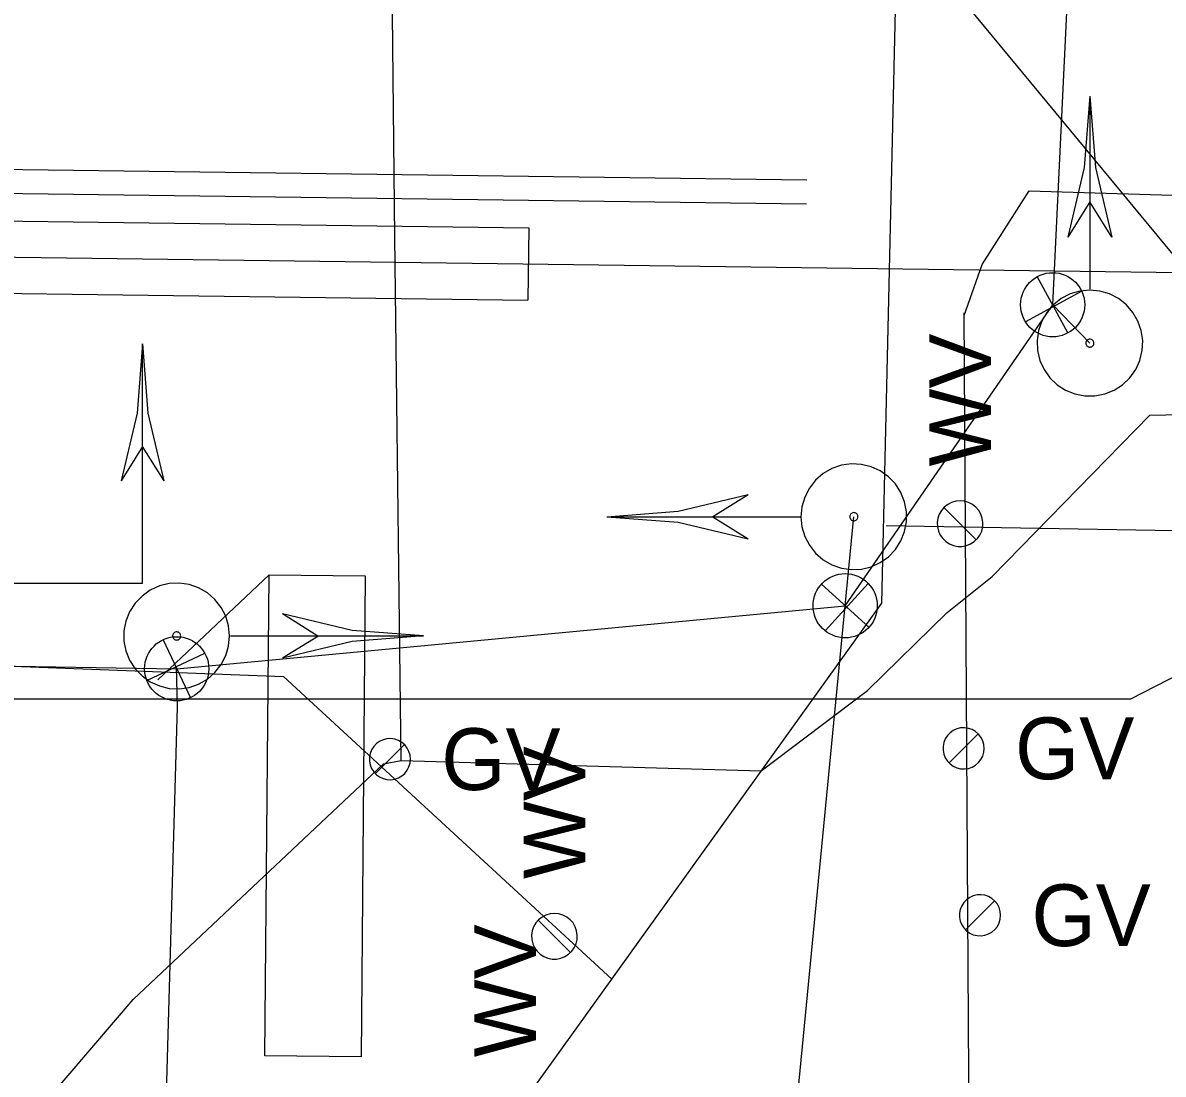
# Model space of a CAD drawing. Extents: x 596028 to 606371, y 330010 to 403088.
# Drawn here: x 605046.3 to 605117.4, y 332632.1 to 332697.7 of the extents above; entities that cross this region are included whole.
import ezdxf

# ---------------------------------------------------------------- set-up
doc = ezdxf.new("R2010")
doc.units = 0
for name, color, linetype in [('E_SIG', 7, 'Continuous'), ('E_SIG_Conduit', 7, 'Continuous'), ('E_SIG_Loops', 7, 'Continuous'), ('E_UTL_FO_UG_MWFN', 7, 'Continuous'), ('E_UTL_G', 7, 'Continuous'), ('E_UTL_G_UG', 7, 'Continuous'), ('E_UTL_SAN_UG', 7, 'Continuous'), ('E_UTL_W', 7, 'Continuous'), ('E_UTL_W_UG', 7, 'Continuous')]:
    doc.layers.add(name, color=color, linetype=linetype)

# ---------------------------------------------------------------- blocks, each defined once
blk = doc.blocks.new('_U299')
at = {"layer": 'E_SIG'}
for p, q in [((0, 6.1), (0, -6.1)), ((-6.09, 0.4), (6.1, 0.4))]:
    blk.add_line(p, q, dxfattribs=at)
blk.add_circle((0, 0.01), 6.1, dxfattribs=at)
blk = doc.blocks.new('_U301')
at = {"layer": 'E_SIG'}
for p, q in [((0, 6.1), (0, -6.1)), ((-6.09, 0.4), (6.1, 0.4))]:
    blk.add_line(p, q, dxfattribs=at)
blk.add_circle((0, 0.01), 6.1, dxfattribs=at)
blk = doc.blocks.new('_U302')
at = {"layer": 'E_SIG'}
for p, q in [((0, 6.1), (0, -6.1)), ((-6.09, 0.4), (6.1, 0.4))]:
    blk.add_line(p, q, dxfattribs=at)
blk.add_circle((0, 0.01), 6.1, dxfattribs=at)

msp = doc.modelspace()

# ---------------------------------------------------------------- linework, layer by layer
at = {"layer": 'E_SIG'}
for points in [[(605112.862, 332693.075), (605112.516, 332688.622), (605111.487, 332684.275)], [(605112.862, 332693.075), (605113.208, 332688.622), (605114.237, 332684.275)], [(605112.864, 332693.074), (605112.864, 332681.033)], [(605112.864, 332686.476), (605111.486, 332684.275)], [(605114.235, 332684.275), (605112.864, 332686.476)], [(605112.862, 332680.975), (605112.238, 332680.915), (605111.636, 332680.739), (605111.078, 332680.451), (605110.585, 332680.063), (605110.174, 332679.589), (605109.861, 332679.046), (605109.655, 332678.453), (605109.566, 332677.832), (605109.596, 332677.205), (605109.744, 332676.596), (605110.004, 332676.025), (605110.368, 332675.514), (605110.822, 332675.081), (605111.35, 332674.742), (605111.933, 332674.509), (605112.549, 332674.39), (605113.176, 332674.39), (605113.792, 332674.509), (605114.374, 332674.742), (605114.902, 332675.081), (605115.356, 332675.514), (605115.72, 332676.025), (605115.981, 332676.596), (605116.129, 332677.205), (605116.159, 332677.832), (605116.069, 332678.453), (605115.864, 332679.046), (605115.55, 332679.589), (605115.14, 332680.063), (605114.646, 332680.451), (605114.089, 332680.739), (605113.487, 332680.915), (605112.862, 332680.975)], [(605053.785, 332677.623), (605053.45, 332673.301), (605052.451, 332669.082)], [(605053.785, 332662.677), (605053.785, 332677.623)], [(605053.785, 332677.623), (605054.121, 332673.301), (605055.12, 332669.082)], [(605112.862, 332677.927), (605112.815, 332677.923), (605112.769, 332677.909), (605112.726, 332677.887), (605112.688, 332677.858), (605112.657, 332677.821), (605112.633, 332677.78), (605112.617, 332677.735), (605112.61, 332677.687), (605112.612, 332677.639), (605112.624, 332677.592), (605112.644, 332677.549), (605112.672, 332677.51), (605112.706, 332677.477), (605112.747, 332677.451), (605112.791, 332677.433), (605112.838, 332677.424), (605112.886, 332677.424), (605112.933, 332677.433), (605112.978, 332677.451), (605113.018, 332677.477), (605113.053, 332677.51), (605113.081, 332677.549), (605113.101, 332677.592), (605113.112, 332677.639), (605113.114, 332677.687), (605113.108, 332677.735), (605113.092, 332677.78), (605113.068, 332677.821), (605113.037, 332677.858), (605112.999, 332677.887), (605112.956, 332677.909), (605112.91, 332677.923), (605112.862, 332677.927)], [(605053.785, 332671.218), (605052.449, 332669.083)], [(605055.122, 332669.083), (605053.785, 332671.218)], [(605094.844, 332666.847), (605094.904, 332666.222), (605095.08, 332665.621), (605095.368, 332665.063), (605095.756, 332664.57), (605096.23, 332664.159), (605096.773, 332663.845), (605097.366, 332663.64), (605097.987, 332663.551), (605098.614, 332663.581), (605099.223, 332663.728), (605099.794, 332663.989), (605100.305, 332664.353), (605100.738, 332664.807), (605101.077, 332665.335), (605101.31, 332665.917), (605101.429, 332666.533), (605101.429, 332667.161), (605101.31, 332667.777), (605101.077, 332668.359), (605100.738, 332668.887), (605100.305, 332669.341), (605099.794, 332669.705), (605099.223, 332669.965), (605098.614, 332670.113), (605097.987, 332670.143), (605097.366, 332670.054), (605096.773, 332669.849), (605096.23, 332669.535), (605095.756, 332669.124), (605095.368, 332668.631), (605095.08, 332668.073), (605094.904, 332667.472), (605094.844, 332666.847)], [(605082.744, 332666.847), (605087.197, 332667.193), (605091.544, 332668.222)], [(605091.543, 332668.22), (605089.343, 332666.848)], [(605082.744, 332666.848), (605094.786, 332666.848)], [(605082.744, 332666.847), (605087.197, 332666.501), (605091.544, 332665.472)], [(605089.343, 332666.848), (605091.543, 332665.471)], [(605097.891, 332666.847), (605097.896, 332666.799), (605097.91, 332666.753), (605097.932, 332666.711), (605097.961, 332666.673), (605097.997, 332666.641), (605098.039, 332666.617), (605098.084, 332666.602), (605098.132, 332666.595), (605098.18, 332666.597), (605098.226, 332666.608), (605098.27, 332666.628), (605098.309, 332666.656), (605098.342, 332666.691), (605098.368, 332666.731), (605098.386, 332666.776), (605098.395, 332666.823), (605098.395, 332666.871), (605098.386, 332666.918), (605098.368, 332666.963), (605098.342, 332667.003), (605098.309, 332667.038), (605098.27, 332667.066), (605098.226, 332667.086), (605098.18, 332667.097), (605098.132, 332667.099), (605098.084, 332667.092), (605098.039, 332667.077), (605097.997, 332667.053), (605097.961, 332667.021), (605097.932, 332666.983), (605097.91, 332666.941), (605097.896, 332666.895), (605097.891, 332666.847)], [(605053.785, 332662.677), (605027.147, 332662.677)], [(605059.211, 332659.407), (605059.151, 332660.032), (605058.974, 332660.633), (605058.687, 332661.191), (605058.299, 332661.684), (605057.825, 332662.095), (605057.282, 332662.409), (605056.689, 332662.614), (605056.068, 332662.703), (605055.441, 332662.673), (605054.832, 332662.525), (605054.261, 332662.265), (605053.75, 332661.901), (605053.317, 332661.447), (605052.978, 332660.919), (605052.745, 332660.337), (605052.626, 332659.721), (605052.626, 332659.093), (605052.745, 332658.477), (605052.978, 332657.895), (605053.317, 332657.367), (605053.75, 332656.913), (605054.261, 332656.549), (605054.832, 332656.288), (605055.441, 332656.141), (605056.068, 332656.111), (605056.689, 332656.2), (605057.282, 332656.405), (605057.825, 332656.719), (605058.299, 332657.13), (605058.687, 332657.623), (605058.974, 332658.181), (605059.151, 332658.782), (605059.211, 332659.407)], [(605064.711, 332659.406), (605062.511, 332660.783)], [(605071.311, 332659.407), (605066.857, 332659.753), (605062.511, 332660.782)], [(605056.163, 332659.407), (605056.159, 332659.455), (605056.145, 332659.501), (605056.123, 332659.543), (605056.094, 332659.581), (605056.057, 332659.613), (605056.016, 332659.637), (605055.97, 332659.652), (605055.923, 332659.659), (605055.875, 332659.657), (605055.828, 332659.646), (605055.785, 332659.626), (605055.746, 332659.598), (605055.712, 332659.563), (605055.687, 332659.523), (605055.669, 332659.478), (605055.66, 332659.431), (605055.66, 332659.383), (605055.669, 332659.336), (605055.687, 332659.291), (605055.712, 332659.251), (605055.746, 332659.216), (605055.785, 332659.188), (605055.828, 332659.168), (605055.875, 332659.157), (605055.923, 332659.155), (605055.97, 332659.162), (605056.016, 332659.177), (605056.057, 332659.201), (605056.094, 332659.233), (605056.123, 332659.271), (605056.145, 332659.313), (605056.159, 332659.359), (605056.163, 332659.407)], [(605071.31, 332659.406), (605059.269, 332659.406)], [(605071.311, 332659.407), (605066.857, 332659.061), (605062.511, 332658.032)], [(605062.511, 332658.034), (605064.711, 332659.406)]]:
    msp.add_lwpolyline(points, dxfattribs=at)
at = {"layer": 'E_SIG_Conduit'}
for p, q in [((605110.543, 332680.066), (605112.862, 332677.675)), ((605097.604, 332661.293), (605098.144, 332666.847))]:
    msp.add_line(p, q, dxfattribs=at)
for points in [[(605008.763, 332680.663), (605025.688, 332657.851), (605055.914, 332657.363), (605097.604, 332661.293), (605110.543, 332680.066), (605113.034, 332731.794)], [(605037.09, 332423.338), (605063.136, 332413.924), (605069.294, 332407.586), (605085.64, 332537.824), (605097.604, 332661.293)], [(605055.097, 332624.322), (605055.966, 332654.981), (605055.911, 332657.507)]]:
    msp.add_lwpolyline(points, dxfattribs=at)
at = {"layer": 'E_SIG_Loops'}
msp.add_line((605054.734, 332656.67), (605061.674, 332663.212), dxfattribs=at)
msp.add_lwpolyline([(605061.411, 332633.213), (605061.674, 332663.212), (605067.673, 332663.159), (605067.411, 332633.16), (605061.411, 332633.213)], dxfattribs=at)
at = {"layer": 'E_UTL_FO_UG_MWFN'}
msp.add_lwpolyline([(605015.045, 332668.236), (605020.628, 332655.478), (605115.409, 332655.478), (605128.666, 332662.296)], dxfattribs=at)
at = {"layer": 'E_UTL_G'}
for points in [[(605106.27, 332652.398), (605106.247, 332652.641), (605106.179, 332652.875), (605106.067, 332653.092), (605105.916, 332653.284), (605105.732, 332653.444), (605105.52, 332653.566), (605105.29, 332653.646), (605105.048, 332653.68), (605104.805, 332653.669), (605104.567, 332653.611), (605104.345, 332653.51), (605104.147, 332653.368), (605103.978, 332653.192), (605103.846, 332652.986), (605103.756, 332652.76), (605103.71, 332652.52), (605103.71, 332652.276), (605103.756, 332652.037), (605103.846, 332651.81), (605103.978, 332651.605), (605104.147, 332651.429), (605104.345, 332651.287), (605104.567, 332651.186), (605104.805, 332651.128), (605105.048, 332651.117), (605105.29, 332651.151), (605105.52, 332651.231), (605105.732, 332651.353), (605105.916, 332651.513), (605106.067, 332651.705), (605106.179, 332651.921), (605106.247, 332652.156), (605106.27, 332652.398)], [(605070.491, 332651.725), (605070.468, 332651.968), (605070.399, 332652.202), (605070.287, 332652.419), (605070.137, 332652.61), (605069.952, 332652.77), (605069.741, 332652.892), (605069.51, 332652.972), (605069.269, 332653.007), (605069.025, 332652.995), (605068.788, 332652.937), (605068.566, 332652.836), (605068.367, 332652.695), (605068.199, 332652.518), (605068.067, 332652.313), (605067.977, 332652.086), (605067.93, 332651.847), (605067.93, 332651.603), (605067.977, 332651.363), (605068.067, 332651.137), (605068.199, 332650.931), (605068.367, 332650.755), (605068.566, 332650.613), (605068.788, 332650.512), (605069.025, 332650.454), (605069.269, 332650.443), (605069.51, 332650.478), (605069.741, 332650.557), (605069.952, 332650.679), (605070.137, 332650.839), (605070.287, 332651.031), (605070.399, 332651.248), (605070.468, 332651.482), (605070.491, 332651.725)], [(605068.301, 332650.817), (605070.115, 332652.632)], [(605104.08, 332651.491), (605105.894, 332653.306)], [(605107.298, 332641.989), (605107.275, 332642.232), (605107.206, 332642.466), (605107.095, 332642.683), (605106.944, 332642.875), (605106.759, 332643.034), (605106.548, 332643.156), (605106.318, 332643.236), (605106.076, 332643.271), (605105.832, 332643.259), (605105.595, 332643.202), (605105.373, 332643.1), (605105.175, 332642.959), (605105.006, 332642.782), (605104.874, 332642.577), (605104.784, 332642.351), (605104.737, 332642.111), (605104.737, 332641.867), (605104.784, 332641.627), (605104.874, 332641.401), (605105.006, 332641.196), (605105.175, 332641.019), (605105.373, 332640.878), (605105.595, 332640.776), (605105.832, 332640.719), (605106.076, 332640.707), (605106.318, 332640.742), (605106.548, 332640.822), (605106.759, 332640.944), (605106.944, 332641.103), (605107.095, 332641.295), (605107.206, 332641.512), (605107.275, 332641.746), (605107.298, 332641.989)], [(605105.108, 332641.082), (605106.922, 332642.896)]]:
    msp.add_lwpolyline(points, dxfattribs=at)
at = {"layer": 'E_UTL_G_UG'}
for p, q in [((604453.34, 332696.364), (605095.214, 332687.859)), ((604453.32, 332694.864), (605095.194, 332686.359))]:
    msp.add_line(p, q, dxfattribs=at)
for points in [[(605069.907, 332651.643), (605069.52, 332684.313), (605067.35, 332890.684)], [(605105.023, 332679.388), (605106.148, 332682.572), (605109.075, 332687.181), (605154.434, 332685.807), (605183.978, 332684.567), (605220.554, 332685.006), (605246.347, 332685.129)], [(605106.927, 332366.956), (605105.022, 332679.56)], [(604999.132, 332234.392), (604999.859, 332312.333), (605000.089, 332338.308), (605000.111, 332381.528), (605000.577, 332421.328), (605001.249, 332517.817), (605001.717, 332543.047), (605001.991, 332582.899), (605009.139, 332588.506), (605017.084, 332595.019), (605025.168, 332603.98), (605053.198, 332636.727), (605068.816, 332651.423), (605069.907, 332651.643), (605092.37, 332651), (605098.995, 332655.998), (605103.957, 332660.871), (605106.765, 332663.113), (605116.598, 332673.183), (605136.389, 332673.598), (605163.972, 332673.141), (605215.255, 332672.77), (605447.163, 332669.14)]]:
    msp.add_lwpolyline(points, dxfattribs=at)
at = {"layer": 'E_UTL_SAN_UG'}
msp.add_line((605095.505, 332710.464), (605139.844, 332656.789), dxfattribs=at)
at = {"layer": 'E_UTL_W'}
for points in [[(605104.767, 332667.841), (605104.497, 332667.815), (605104.237, 332667.738), (605103.996, 332667.614), (605103.783, 332667.447), (605103.606, 332667.242), (605103.47, 332667.007), (605103.382, 332666.751), (605103.343, 332666.482), (605103.356, 332666.212), (605103.42, 332665.948), (605103.532, 332665.702), (605103.69, 332665.481), (605103.886, 332665.294), (605104.114, 332665.147), (605104.366, 332665.046), (605104.632, 332664.995), (605104.903, 332664.995), (605105.169, 332665.046), (605105.421, 332665.147), (605105.649, 332665.294), (605105.845, 332665.481), (605106.002, 332665.702), (605106.115, 332665.948), (605106.179, 332666.212), (605106.192, 332666.482), (605106.153, 332666.751), (605106.064, 332667.007), (605105.929, 332667.242), (605105.751, 332667.447), (605105.538, 332667.614), (605105.297, 332667.738), (605105.037, 332667.815), (605104.767, 332667.841)], [(605105.776, 332665.406), (605103.759, 332667.423)], [(605079.47, 332642.105), (605079.2, 332642.079), (605078.94, 332642.002), (605078.699, 332641.878), (605078.486, 332641.711), (605078.309, 332641.506), (605078.173, 332641.271), (605078.085, 332641.015), (605078.046, 332640.746), (605078.059, 332640.476), (605078.123, 332640.212), (605078.235, 332639.966), (605078.393, 332639.745), (605078.589, 332639.558), (605078.817, 332639.411), (605079.069, 332639.31), (605079.335, 332639.259), (605079.606, 332639.259), (605079.872, 332639.31), (605080.124, 332639.411), (605080.352, 332639.558), (605080.548, 332639.745), (605080.705, 332639.966), (605080.818, 332640.212), (605080.882, 332640.476), (605080.895, 332640.746), (605080.856, 332641.015), (605080.767, 332641.271), (605080.632, 332641.506), (605080.454, 332641.711), (605080.241, 332641.878), (605080, 332642.002), (605079.74, 332642.079), (605079.47, 332642.105)], [(605080.479, 332639.67), (605078.462, 332641.687)]]:
    msp.add_lwpolyline(points, dxfattribs=at)
at = {"layer": 'E_UTL_W_UG'}
msp.add_line((605077.878, 332684.863), (605077.819, 332680.363), dxfattribs=at)
for points in [[(605099.885, 332661.458), (605101.335, 332724.652), (605100.202, 332774.816), (605098.774, 332797.727), (605095.426, 332832.089)], [(604753.864, 332778.54), (604834.371, 332685.135), (604847.567, 332682.964), (604869.917, 332684.911), (604879.801, 332686.083), (604902.065, 332691.471), (604979.474, 332683.902), (605167.568, 332681.438), (605290.471, 332683.616), (605413.374, 332685.794)], [(605017.883, 332685.649), (605077.878, 332684.863)], [(605017.825, 332681.149), (605077.819, 332680.363)], [(605100.157, 332666.29), (605269.089, 332663.364), (605338.458, 332662.268)], [(605073.829, 332625.151), (605083.053, 332638.004), (605099.885, 332661.458)], [(605004.845, 332659.088), (605062.564, 332656.871), (605083.053, 332638.004)]]:
    msp.add_lwpolyline(points, dxfattribs=at)

# ---------------------------------------------------------------- block references
at = {"layer": 'E_SIG', "xscale": 0.32808333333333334}
for name, p, yscale, rotation in [('_U302', (605110.541, 332680.069), 0.32808333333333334, -151.50100990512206), ('_U301', (605097.601, 332661.295), 0.32808333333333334, -132.1018619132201), ('_U299', (605055.916, 332657.36), 0.3280833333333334, 25.23234662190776)]:
    msp.add_blockref(name, p, dxfattribs=dict(at, yscale=yscale, rotation=rotation))

# ---------------------------------------------------------------- texts
at = {"layer": 'E_UTL_G'}
for p in [(605108.195, 332650.473), (605072.416, 332649.8), (605109.223, 332640.064)]:
    msp.add_text('GV', height=3.85, dxfattribs=at).set_placement(p)
at = {"layer": 'E_UTL_W'}
for p in [(605106.692, 332669.979), (605081.395, 332644.243), (605078.322, 332633.133)]:
    msp.add_text('WV', height=3.85, rotation=90, dxfattribs=at).set_placement(p)

doc.saveas('drawing.dxf')
